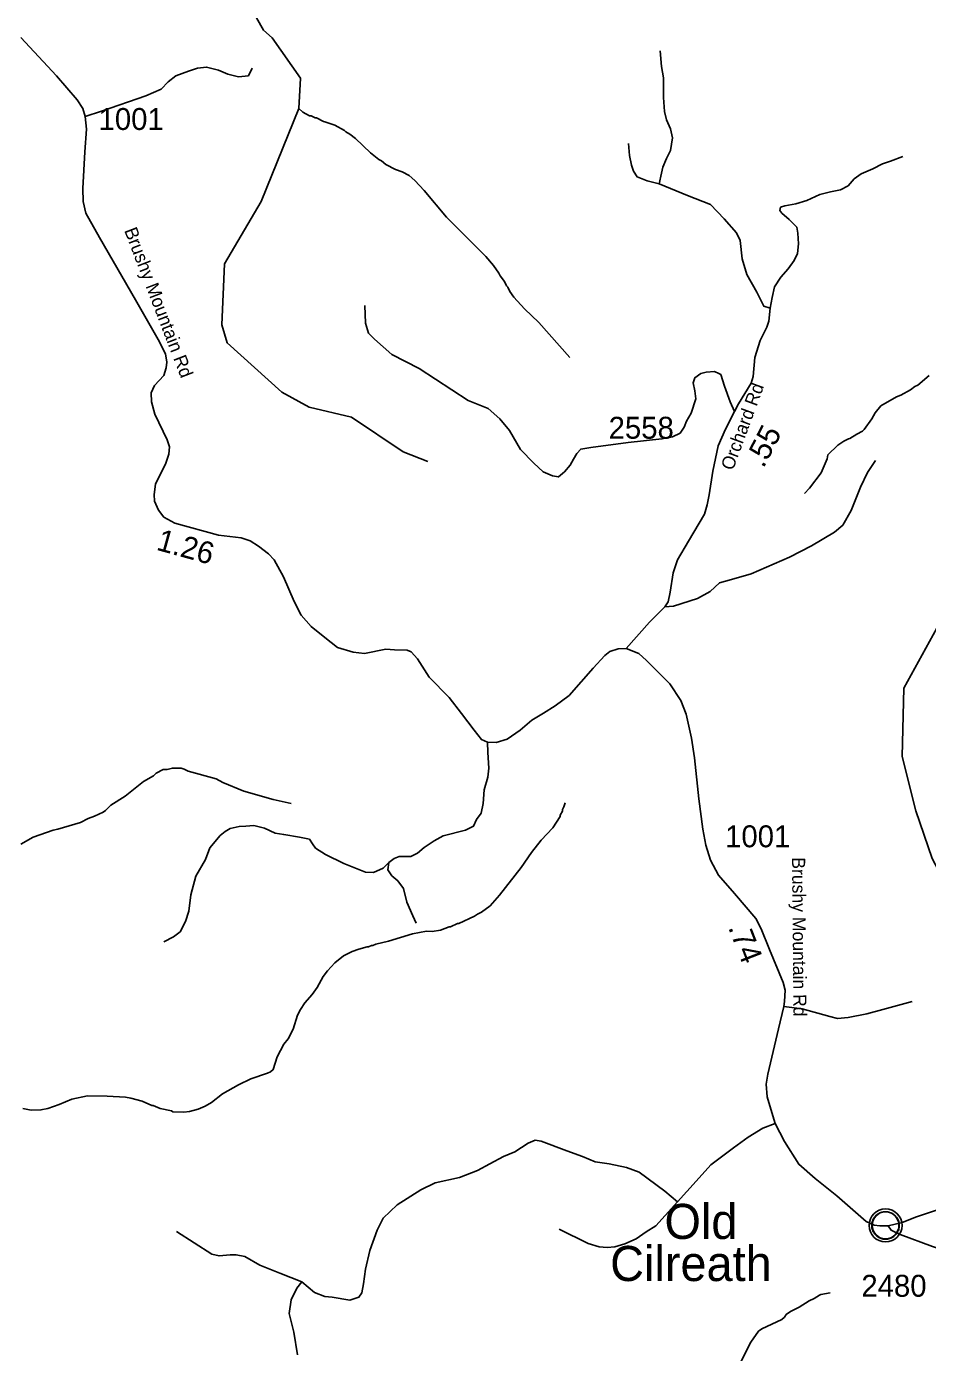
# Model space of a CAD drawing. Extents: x 1248224 to 1454986, y 825081 to 985870.
# Drawn here: x 1367503 to 1372643, y 851257 to 858819 of the extents above; entities that cross this region are included whole.
import ezdxf

# ---------------------------------------------------------------- set-up
doc = ezdxf.new("R2010")
doc.units = 0
for name, color, linetype in [('Exist Civil Demographics Community CELL', 7, 'Continuous'), ('Exist Civil Demographics Community Label', 7, 'Continuous'), ('Exist Hydrographic Misc Water Feature', 7, 'Continuous'), ('Exist Road Non-System Type 51', 7, 'Continuous'), ('Exist Road Secondary Mileage Hundredths English Label', 7, 'Continuous'), ('Exist Road Secondary Type 41 Attributed', 7, 'Continuous'), ('Exist Road Secondary Type 51 Attributed', 7, 'Continuous'), ('Exist Road Secondary Type 51 Label', 7, 'Continuous'), ('Exist Road Secondary Type 51 Number Label', 7, 'Continuous')]:
    doc.layers.add(name, color=color, linetype=linetype)

msp = doc.modelspace()

# ---------------------------------------------------------------- linework, layer by layer
at = {"layer": 'Exist Civil Demographics Community CELL'}
msp.add_lwpolyline([(1372326.7, 851994), (1372327.6, 851999.6), (1372329.4, 852006.2), (1372332.3, 852013.4), (1372335.3, 852019.1), (1372338.6, 852024.8), (1372342.4, 852030), (1372346.3, 852034.3), (1372350.9, 852038.9), (1372356.5, 852043.5), (1372361.9, 852047.2), (1372366.8, 852050), (1372371.8, 852052.5), (1372377.3, 852054.8), (1372382.9, 852056.6), (1372387.2, 852057.8), (1372392.1, 852058.5), (1372396.2, 852059.2), (1372402.6, 852059.5), (1372407, 852059.4), (1372412.7, 852059.1), (1372417.6, 852058.4), (1372422.5, 852057.4), (1372427.5, 852056), (1372432.7, 852054.1), (1372439.3, 852051.1), (1372445.6, 852047.6), (1372450.6, 852044.1), (1372455.8, 852040.1), (1372459.1, 852036.9), (1372463.2, 852032.6), (1372467.1, 852027.9), (1372470.2, 852023.3), (1372473.3, 852018.3), (1372475.8, 852013.1), (1372477.8, 852008.1), (1372479.4, 852003.1), (1372480.6, 851998.5), (1372481.7, 851992.4), (1372482.4, 851987.7), (1372482.6, 851981.7), (1372482.4, 851976), (1372481.9, 851970.3), (1372480.9, 851964.8), (1372479.3, 851958.6), (1372477.4, 851952.8), (1372475.1, 851947.7), (1372471.9, 851941.7), (1372468.7, 851936.4), (1372465.2, 851931.7), (1372461, 851927), (1372455.7, 851922), (1372450.7, 851917.9), (1372445.7, 851914.4), (1372441.3, 851911.9), (1372434.5, 851908.7), (1372427.4, 851906), (1372421.4, 851904.5), (1372414.8, 851903.2), (1372410.4, 851902.7), (1372405.9, 851902.5), (1372400.3, 851902.5), (1372396.1, 851902.9), (1372390.4, 851903.6), (1372384.5, 851904.9), (1372379.9, 851906.2), (1372374.7, 851908.1), (1372370.1, 851910.1), (1372366.2, 851912.3), (1372359.4, 851916.4), (1372353.8, 851920.7), (1372348.9, 851925.2), (1372344.5, 851930), (1372341.3, 851934), (1372338.3, 851938.2), (1372334.2, 851945.3), (1372332.5, 851948.8), (1372330.8, 851952.8), (1372328.2, 851961), (1372326.7, 851968.1), (1372326, 851973.2), (1372325.6, 851979.6), (1372325.6, 851984.2), (1372326.1, 851990.7)], close=True, dxfattribs=at)
for centre, radius in [((1372404.3, 851981.6), 94.3), ((1372404, 851981.9), 76.7)]:
    msp.add_circle(centre, radius, dxfattribs=at)
at = {"layer": 'Exist Hydrographic Misc Water Feature'}
for points in [[(1369792.6, 856338.6), (1369651.6, 856393.9), (1369356.7, 856590.3), (1369115.6, 856647.6), (1368959.6, 856732.9), (1368648.6, 857014.9), (1368617.7, 857117.2), (1368633.7, 857464.9), (1368841.6, 857821.9), (1369056.2, 858351.6), (1369066.1, 858525), (1368905, 858754.1), (1368856.1, 858797.7), (1368774.6, 858939.3)], [(1373063.7, 853324.8), (1372919.8, 853603.5), (1372670.7, 854074.6), (1372576.7, 854345.8), (1372499.7, 854655.9), (1372507.7, 855046.3), (1372758.7, 855500.9), (1372838.8, 855716), (1372855.7, 856139.1), (1373012.8, 856454.4), (1373329.8, 856904.3), (1373391.7, 857063.9), (1373395.7, 857280.5), (1373456.7, 857377.8), (1373642.7, 857515.2), (1373883.7, 857861.6), (1374027.8, 857983.4), (1374168.6, 858235.2), (1374179.7, 858456.4), (1373993.7, 858735.9), (1374003.7, 858850.6)], [(1370603.7, 856931.3), (1370426.1, 857131.4), (1370343.9, 857209.4), (1370283.4, 857274.8), (1370260.1, 857307.4), (1370248.7, 857331.7), (1370240.9, 857339.8), (1370229.4, 857364.1), (1370206.1, 857396.7), (1370198.5, 857412.8), (1370167.5, 857455.6), (1370124.6, 857506.6), (1369899.7, 857731.9), (1369771.1, 857883), (1369718.3, 857940.2), (1369687, 857969), (1369647.4, 857989.9), (1369607.8, 858002.9), (1369552.4, 858032.1), (1369528.8, 858052.7), (1369513, 858061.1), (1369465.9, 858098.2), (1369379.6, 858180.2), (1369348.3, 858205), (1369324.5, 858217.6), (1369316.7, 858225.8), (1369261.4, 858257.1), (1369205.9, 858276.4), (1369197.9, 858276.6), (1369158.3, 858297.5), (1369150.3, 858297.7), (1369126.6, 858310.3), (1369118.6, 858310.4), (1369079, 858331.4), (1369056.2, 858351.6)], [(1372192, 856467.3), (1372200.5, 856469.2), (1372241.1, 856494.9), (1372273.6, 856511.7), (1372281.8, 856520.1), (1372325.3, 856581.9), (1372344.1, 856615.6), (1372377.1, 856654.9), (1372466.4, 856707.2), (1372490.6, 856716.6), (1372547.4, 856747.1), (1372571.8, 856766.6), (1372588, 856774.1), (1372653.4, 856828.5)], [(1372192, 856467.3), (1372165.3, 856454.1), (1372132.7, 856430.9), (1372075.5, 856376.2), (1372071, 856354.4), (1372037.1, 856273.2), (1371971.1, 856186.8), (1371942.4, 856155.5)], [(1369013.5, 854387.4), (1368910.1, 854409.9), (1368743.1, 854457.9), (1368624.1, 854506.7), (1368584.7, 854527.6), (1368425.6, 854571.4), (1368401.9, 854584), (1368386, 854588.4), (1368336, 854589.6), (1368305.8, 854582.3), (1368283.7, 854580.8), (1368243.2, 854559.8), (1368226.9, 854546.2), (1368170.2, 854513.5), (1368066.3, 854430), (1367985.1, 854378), (1367954.4, 854348.7), (1367940.2, 854339), (1367891.7, 854316.2), (1367855.4, 854303.1), (1367810.8, 854280.1), (1367681.9, 854241.2), (1367655.8, 854235.9), (1367540.8, 854196.6), (1367471.9, 854156.2)], [(1370576.1, 854392.2), (1370569.6, 854368.4), (1370561.2, 854352.6), (1370560.9, 854344.6), (1370548.4, 854320.9), (1370548.2, 854312.9), (1370506.8, 854249.9), (1370439.2, 854179.5), (1370383.6, 854108.9), (1370325.7, 854022.2), (1370202, 853865.2), (1370148.6, 853804.5), (1370099.8, 853767.7), (1370075.5, 853756.2), (1370059.3, 853744.7), (1369970.3, 853702.8), (1369962.3, 853702.9), (1369921.8, 853683.9), (1369913.8, 853684.1), (1369865.4, 853665.2), (1369817.2, 853658.4), (1369785.2, 853659.1), (1369704.9, 853645.1), (1369567.9, 853602.3), (1369495.5, 853586.1), (1369479.3, 853578.5), (1369471.3, 853578.7), (1369455.2, 853571), (1369447.2, 853571.2), (1369398.8, 853556.4), (1369360.5, 853543.3), (1369312, 853518.5), (1369263.1, 853479.6), (1369220, 853432.7), (1369195.2, 853401.2), (1369161.8, 853338.1), (1369132.9, 853298.8), (1369091.9, 853251.8), (1369066.9, 853212.3), (1369050.2, 853180.8), (1369024.4, 853101.4), (1368995.2, 853046.1), (1368970.5, 853014.7), (1368932.8, 852943.6), (1368911.1, 852870.1), (1368894.8, 852856.5), (1368878.6, 852848.9), (1368783.9, 852817.2), (1368713.1, 852782.8), (1368621.9, 852731), (1368558.8, 852682.5), (1368522.3, 852661.4), (1368481.9, 852644.3), (1368433.6, 852631.5), (1368401.5, 852628.2), (1368337.6, 852629.8), (1368329.7, 852634), (1368265.9, 852647.5), (1368226.3, 852664.4), (1368218.3, 852664.6), (1368162.9, 852690), (1368099.2, 852707.4), (1368067.3, 852712.2), (1367963.5, 852718.7), (1367851.5, 852721.3), (1367761.1, 852701.5), (1367690.3, 852671.2), (1367625.8, 852648.8), (1367585.5, 852639.7), (1367529.6, 852639.1), (1367481.8, 852648.2)], [(1372087.9, 851596.2), (1372034.9, 851587.8), (1372026.8, 851584), (1371996.3, 851564.7), (1371968, 851551.4), (1371911.1, 851514.8), (1371862.5, 851490), (1371838.1, 851472.5), (1371827.9, 851458.8), (1371811.6, 851445.2), (1371698.3, 851391.9), (1371680, 851378.3), (1371636.5, 851315.3), (1371580.1, 851206.7)]]:
    msp.add_lwpolyline(points, dxfattribs=at)
at = {"layer": 'Exist Road Non-System Type 51'}
for points in [[(1371119.3, 858680.1), (1371125.1, 858590.7), (1371136.6, 858527.2), (1371136.6, 858414.7), (1371142.4, 858334), (1371153.9, 858287.8), (1371177, 858235.9), (1371188.5, 858184), (1371177, 858111.8), (1371153.9, 858065.7), (1371133.8, 858016.6), (1371125.1, 857982), (1371113.6, 857921.4)], [(1367837.8, 858306.8), (1367930.8, 858336.8), (1368184.4, 858423.4), (1368270.9, 858460.9), (1368311.3, 858504.1), (1368354.5, 858538.7), (1368426.6, 858564.7), (1368478.5, 858582), (1368530.4, 858587.8), (1368599.5, 858570.5), (1368651.4, 858547.4), (1368712, 858533), (1368769.6, 858538.7), (1368789.8, 858582)], [(1371113.6, 857921.4), (1371044.4, 857938.8), (1370986.7, 857961.8), (1370966.6, 857993.6), (1370955, 858028.2), (1370943.5, 858083), (1370937.7, 858152.2)], [(1371892, 857807.7), (1371954.4, 857826.3), (1372029.4, 857861), (1372089.9, 857875.4), (1372147.6, 857886.9), (1372190.8, 857910), (1372225.4, 857950.4), (1372265.8, 857979.2), (1372332.1, 858008.1), (1372386.8, 858036.9), (1372432.9, 858051.3), (1372502.1, 858077.3)], [(1371113.6, 857921.4), (1371275, 857855.1), (1371404.7, 857803.2), (1371482.6, 857722.4), (1371554.6, 857641.6), (1371574.8, 857598.3), (1371586.3, 857494.5), (1371612.3, 857405.1), (1371669.9, 857304.1), (1371709.7, 857224.3), (1371745, 857212.1)], [(1369434.2, 857228.5), (1369437.1, 857127.5), (1369454.4, 857069.8), (1369489, 857035.2), (1369587, 856948.7), (1369742.7, 856867.9), (1370022.3, 856686.1), (1370137.6, 856640), (1370203.9, 856582.3), (1370258.7, 856515.9), (1370322.1, 856406.3), (1370397, 856328.4), (1370451.8, 856279.4), (1370503.7, 856256.3), (1370538.3, 856250.5), (1370572.9, 856279.4), (1370604.6, 856316.9), (1370624.8, 856351.5), (1370642.1, 856383.2), (1370665.1, 856409.2), (1370722.8, 856417.9), (1370936.1, 856446.7), (1371128, 856467.2), (1371188.6, 856478.8), (1371231.8, 856499), (1371254.9, 856533.6), (1371269.3, 856568.2), (1371295.2, 856614.4), (1371321.2, 856695.1), (1371315.4, 856741.3), (1371306.8, 856787.5), (1371315.4, 856816.3), (1371350, 856839.4), (1371381.7, 856848), (1371427.8, 856850.9), (1371453.8, 856839.4), (1371465.3, 856833.6), (1371485.5, 856767.3), (1371517.2, 856677.8), (1371543.1, 856623)], [(1371145.5, 855509.5), (1371193.9, 855513.2), (1371332.3, 855556.5), (1371404.4, 855596.9), (1371456.3, 855645.9), (1371525.5, 855666.1), (1371637.9, 855697.9), (1371857, 855793.1), (1371980.9, 855856.5), (1372113.5, 855934.4), (1372159.6, 855974.8), (1372208.6, 856058.5), (1372260.5, 856191.2), (1372300.9, 856274.8), (1372347, 856344.1)], [(1370132.7, 854738.3), (1370134.7, 854679.4), (1370140.5, 854590), (1370134.7, 854538.1), (1370114.6, 854466), (1370108.8, 854388.1), (1370097.3, 854333.3), (1370071.3, 854295.8), (1370054, 854258.2), (1370007.9, 854235.2), (1369881.1, 854203.4), (1369829.2, 854174.6), (1369771.5, 854137.1), (1369734.1, 854105.4), (1369696.6, 854085.2), (1369630.3, 854085.2), (1369601.5, 854073.6), (1369569.7, 854050.5)], [(1369569.7, 854050.5), (1369538.4, 854019.7), (1369483.6, 853993.7), (1369437.5, 853996.6), (1369379.8, 854019.7), (1369313.5, 854045.6), (1369209.8, 854097.6), (1369152.1, 854132.2), (1369134.8, 854158.1), (1369117.5, 854184.1), (1369059.9, 854195.6), (1368970.5, 854210.1), (1368921.5, 854218.7), (1368861, 854247.6), (1368800.4, 854262), (1368754.3, 854259.1), (1368716.8, 854256.2), (1368664.9, 854244.7), (1368636.1, 854227.4), (1368607.3, 854204.3), (1368549.6, 854135.1), (1368523.7, 854068.7), (1368468.9, 853973.5), (1368440.1, 853866.8), (1368428.6, 853774.5), (1368411.3, 853713.9), (1368379.5, 853656.2), (1368342.1, 853627.3), (1368287.3, 853598.5)], [(1369569.7, 854050.5), (1369564, 854010.2), (1369587, 853975.5), (1369621.6, 853946.7), (1369653.3, 853903.4), (1369673.5, 853825.5), (1369708.1, 853747.6), (1369725.8, 853705.2)], [(1371824.3, 853230.8), (1371928.3, 853216), (1372086.8, 853172.8), (1372130.1, 853161.2), (1372190.6, 853167), (1372297.2, 853187.2), (1372389.5, 853213.2), (1372556.7, 853259.3)], [(1371217.2, 852115.4), (1371323.9, 852233.7), (1371407.5, 852326), (1371468, 852372.2), (1371537.2, 852424.1), (1371620.8, 852484.7), (1371704.4, 852536.6), (1371773.6, 852562.6)], [(1371217.2, 852115.4), (1371145.2, 852176), (1370998.1, 852285.6), (1370926.1, 852311.6), (1370828.1, 852331.8), (1370747.4, 852343.3), (1370675.3, 852375.1), (1370585.9, 852406.8), (1370438.9, 852461.6), (1370405.4, 852467.3), (1370365, 852450), (1370290.1, 852400.9), (1370223.8, 852374.9), (1370145.9, 852331.7), (1370076.7, 852294.2), (1369973, 852253.8), (1369834.6, 852224.9), (1369753.9, 852184.6), (1369618.4, 852098), (1369537.7, 852023), (1369503.1, 851953.8), (1369462.7, 851838.4), (1369436.8, 851731.6), (1369425.3, 851648), (1369416.6, 851596.1), (1369399.3, 851573), (1369347.4, 851555.7), (1369246.5, 851573), (1369206.2, 851575.9), (1369145.6, 851598.9), (1369073.6, 851659.5), (1368947.8, 851708.9), (1368835.4, 851755), (1368748.9, 851804), (1368699.9, 851812.7), (1368665.3, 851813.7), (1368601.9, 851807.9), (1368561.5, 851816.5), (1368359.8, 851946.4)], [(1370542.7, 851959.7), (1370707, 851878.9), (1370770.4, 851858.7), (1370816.5, 851855.8), (1370859.8, 851858.7), (1370917.4, 851876), (1370980.9, 851904.8), (1371038.5, 851945.2), (1371093.3, 851979.9), (1371217.2, 852115.4)], [(1369073.6, 851659.5), (1369045.8, 851623.3), (1369014.1, 851556.9), (1369002.6, 851479), (1369028.5, 851372.3), (1369048.7, 851242.5)]]:
    msp.add_lwpolyline(points, dxfattribs=at)
at = {"layer": 'Exist Road Secondary Type 41 Attributed'}
msp.add_lwpolyline([(1370924.7, 855271.8), (1371056.6, 855421.7), (1371145.5, 855509.5), (1371163.3, 855538), (1371175.2, 855592.6), (1371193, 855704.2), (1371216.5, 855777.9), (1371280.5, 855883.5), (1371370.7, 856037.8), (1371386.1, 856091.2), (1371398, 856148.2), (1371418.1, 856283.5), (1371449.9, 856427.1), (1371490.2, 856522), (1371543.1, 856623), (1371564.9, 856666.9), (1371637.3, 856785.5), (1371649.2, 856823.5), (1371658.6, 856931.5), (1371688, 857029.3), (1371727.2, 857104.1), (1371737.8, 857138.5), (1371745, 857212.1), (1371758, 857273.8), (1371770.9, 857334.8), (1371806.4, 857389.4), (1371847.9, 857436.9), (1371883.5, 857485.5), (1371901.3, 857524.7), (1371907.2, 857579.3), (1371904.5, 857641.1), (1371897.4, 857675.5), (1371853.5, 857718.3), (1371813.2, 857755.1), (1371801.3, 857770.5), (1371804.9, 857788.3), (1371829.8, 857796.6), (1371892, 857807.7)], dxfattribs=at)
at = {"layer": 'Exist Road Secondary Type 51 Attributed'}
for points in [[(1370924.7, 855271.8), (1370879.7, 855269.7), (1370830.4, 855254.7), (1370803.5, 855231.6), (1370737, 855158.7), (1370599.9, 855004.2), (1370518.4, 854944.2), (1370452, 854903.4), (1370385.6, 854862.7), (1370319.1, 854806.9), (1370246.3, 854755.4), (1370182, 854736.1), (1370132.7, 854738.3), (1370098.4, 854753.3), (1370057.7, 854806.9), (1369984.8, 854901.3), (1369914.7, 854992.6), (1369801.1, 855108.4), (1369734.7, 855213.5), (1369698.2, 855252.1), (1369674.7, 855262.9), (1369601.8, 855265), (1369552.5, 855267.1), (1369432.5, 855243.5), (1369366, 855250), (1369278.2, 855277.9), (1369205.3, 855333.6), (1369128.2, 855398), (1369070.3, 855462.3), (1369030, 855540.7), (1368970, 855680.1), (1368916.4, 855776.6), (1368884.3, 855810.9), (1368826.4, 855856), (1368779.3, 855886), (1368727.8, 855903.1), (1368597.8, 855917.2), (1368349.2, 855985.8), (1368287, 856020.1), (1368257, 856060.9), (1368233.5, 856112.4), (1368231.3, 856151), (1368239.9, 856208.9), (1368297.8, 856329), (1368314.9, 856380.5), (1368319.2, 856421.2), (1368306.3, 856461.1), (1368235.6, 856609.1), (1368216.3, 856677.7), (1368214.1, 856729.2), (1368233.4, 856772.1), (1368287, 856827.9), (1368299.9, 856872.9), (1368304.1, 856905.1), (1368295.6, 856952.3), (1368255.1, 857034.9), (1368124.4, 857260.1), (1367919.2, 857614.9), (1367842.1, 857754.3), (1367827.1, 857820.8), (1367824.9, 857895.8), (1367835.6, 858105.2), (1367846.3, 858233.9), (1367837.8, 858306.8), (1367824.9, 858351.8), (1367792.8, 858401.2), (1367674.9, 858538.4), (1367471.3, 858757.2)], [(1372418.3, 851979.6), (1372370.8, 851978.4), (1372340, 851982), (1372293.8, 852003.4), (1372126.5, 852149.4), (1372002, 852249.1), (1371908.6, 852330.2), (1371826.8, 852460.8), (1371773.6, 852562.6), (1371755.6, 852624.6), (1371728.3, 852714.1), (1371722.4, 852787.7), (1371731.9, 852844.7), (1371793.5, 853102.6), (1371824.3, 853230.8), (1371827.9, 853258.1), (1371831.4, 853322.2), (1371820.8, 853366.1), (1371741.5, 853554.1), (1371695.2, 853672.8), (1371664.4, 853732.2), (1371542.6, 853874), (1371451.3, 853978.4), (1371405, 854063.9), (1371379, 854150.5), (1371361.2, 854240.7), (1371338.7, 854414.2), (1371313.8, 854648), (1371296.2, 854760.1), (1371266.6, 854897.8), (1371235.7, 854974.9), (1371174.1, 855069.9), (1371041.2, 855204), (1370997.4, 855243.2), (1370924.7, 855271.8)], [(1374367.4, 852582.5), (1374363.7, 852507.9), (1374363.7, 852444.5), (1374354.1, 852387), (1374334.9, 852335.1), (1374304.2, 852289.1), (1374252.4, 852237.3), (1374158.5, 852162.4), (1374074.1, 852112.5), (1374021.3, 852084.6), (1373878.1, 852055.9), (1373545.3, 852048.8), (1373353, 852056.8), (1373219.8, 852048.3), (1373075.8, 852049.8), (1373000, 852062), (1372772.6, 852078.6), (1372730.2, 852077.1), (1372689.3, 852066.5), (1372580.1, 852030.1), (1372499.8, 851998.3), (1372418.3, 851979.6)], [(1372418.3, 851979.6), (1372436.1, 851954.3), (1372487.7, 851930), (1372671.1, 851861.8), (1372759, 851833), (1372997, 851784.4), (1373131.9, 851754.1), (1373298.6, 851698), (1373369.9, 851660.1), (1373541.2, 851552.4), (1373679.4, 851469.8), (1373846.3, 851341.2), (1373967.1, 851264.5), (1374045.7, 851199.2), (1374086, 851160.8), (1374122.4, 851107.1), (1374155, 851045.7), (1374171.7, 850986.9), (1374185.2, 850894.8), (1374189, 850800.7), (1374169.8, 850666.3), (1374152.6, 850575.2)]]:
    msp.add_lwpolyline(points, dxfattribs=at)

# ---------------------------------------------------------------- texts
at = {"layer": 'Exist Civil Demographics Community Label'}
for s, p in [('Old', (1371143, 851904.2)), ('Cilreath', (1370833, 851664.2))]:
    msp.add_text(s, height=200, dxfattribs=at).set_placement(p)
at = {"layer": 'Exist Road Secondary Mileage Hundredths English Label'}
for s, rotation, p in [('.55', 62.70697, (1371708.1, 856295.9)), ('1.26', 344.56618, (1368239, 855835.5)), ('.74', 291.29035, (1371505, 853681.2))]:
    msp.add_text(s, height=125, rotation=rotation, dxfattribs=at).set_placement(p)
at = {"layer": 'Exist Road Secondary Type 51 Label'}
for s, rotation, p in [('Brushy Mountain Rd', 291.02827, (1368059.6, 857656.5)), ('Orchard Rd', 69.73094, (1371532.7, 856282.7)), ('Brushy Mountain Rd', 270.53332, (1371870.5, 854080.8))]:
    msp.add_text(s, height=75, rotation=rotation, dxfattribs=at).set_placement(p)
at = {"layer": 'Exist Road Secondary Type 51 Number Label'}
for s, p in [('1001', (1367914.5, 858229.2)), ('2558', (1370824.4, 856468.2)), ('1001', (1371488.9, 854138.1)), ('2480', (1372266.3, 851574.6))]:
    msp.add_text(s, height=125, dxfattribs=at).set_placement(p)

doc.saveas('drawing.dxf')
